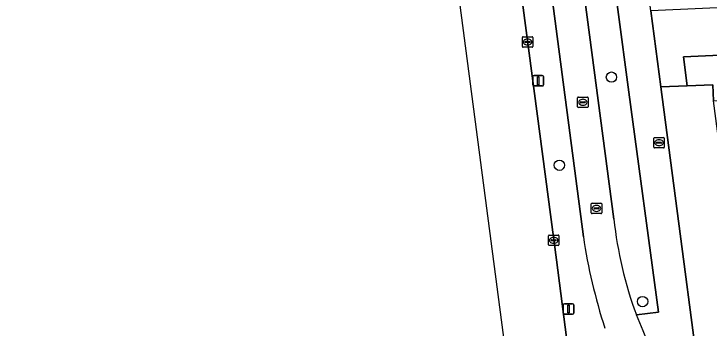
# Model space of a CAD drawing. Extents: x 161084 to 161928, y 385354 to 386522.
# Drawn here: x 161140.8 to 161207.1, y 385805.7 to 385835.6 of the extents above; entities that cross this region are included whole.
import ezdxf

# ---------------------------------------------------------------- set-up
doc = ezdxf.new("R2010")
doc.units = 0
for name, color, linetype in [('IMGEO_Berm_groen', 7, 'Continuous'), ('IMGEO_Boom', 7, 'Continuous'), ('IMGEO_Brandkraan', 7, 'Continuous'), ('IMGEO_Fietspad_gesloten', 7, 'Continuous'), ('IMGEO_Groenvoorziening', 7, 'Continuous'), ('IMGEO_Kolk', 7, 'Continuous'), ('IMGEO_Lichtmast', 7, 'Continuous'), ('IMGEO_OVBaan_gesloten', 7, 'Continuous'), ('IMGEO_Rioolput', 7, 'Continuous'), ('IMGEO_Voetpad_open', 7, 'Continuous')]:
    doc.layers.add(name, color=color, linetype=linetype)

msp = doc.modelspace()

# ---------------------------------------------------------------- linework, layer by layer
at = {"layer": 'IMGEO_Berm_groen'}
for points in [[(161149.083, 386140.767), (161149.318, 386139.173), (161151.938, 386119.836), (161154.412, 386100.485), (161157.079, 386080.17), (161159.857, 386058.81), (161162.806, 386036.478), (161163.181, 386034.035), (161173.593, 385955.119), (161176.3, 385935.247), (161177.056, 385929.432), (161181.599, 385894.516), (161192.506, 385812.149), (161194.437, 385797.117), (161194.675, 385795.33), (161194.813, 385794.299), (161198.275, 385794.739), (161199.988, 385781.774), (161203.044, 385758.47), (161205.621, 385758.801), (161204.389, 385768.102), (161200.818, 385794.469)], [(161195.062, 385814.352), (161181.875, 385914.647), (161179.857, 385929.778), (161166.231, 386031.926)], [(161169.586, 386029.717), (161182.884, 385930.152), (161184.889, 385915.142), (161197.985, 385816.037)], [(161200.12, 385806.935), (161202.222, 385807.184), (161199.391, 385828.145), (161185.759, 385930.507), (161182.444, 385955.504)]]:
    msp.add_lwpolyline(points, dxfattribs=at)
for centre, radius, start, end in [((161234.185, 385819.727), 36.388, 185.82006, 200.58167), ((161248.288, 385822.312), 53.817, 188.50522, 198.02358)]:
    msp.add_arc(centre, radius, start, end, dxfattribs=at)
at = {"layer": 'IMGEO_Boom'}
for centre in [(161197.742, 385829.562), (161192.774, 385821.165), (161200.714, 385808.181)]:
    msp.add_circle(centre, 0.489, dxfattribs=at)
at = {"layer": 'IMGEO_Brandkraan'}
for p, q in [((161201.779, 385822.888), (161201.779, 385823.74)), ((161201.854, 385823.814), (161202.706, 385823.814)), ((161202.267, 385823.594), (161202.292, 385823.594)), ((161202.78, 385823.74), (161202.78, 385822.888)), ((161202.706, 385822.814), (161201.854, 385822.814)), ((161202.038, 385823.308), (161202.038, 385823.32)), ((161202.476, 385823.271), (161202.078, 385823.271)), ((161202.081, 385823.357), (161202.479, 385823.357)), ((161202.29, 385823.034), (161202.265, 385823.034)), ((161202.522, 385823.32), (161202.522, 385823.308))]:
    msp.add_line(p, q, dxfattribs=at)
for points in [[(161201.779, 385822.888), (161201.779, 385823.74)], [(161201.854, 385823.814), (161202.706, 385823.814)], [(161202.78, 385823.74), (161202.78, 385822.888)], [(161202.706, 385822.814), (161201.854, 385822.814)]]:
    msp.add_lwpolyline(points, dxfattribs=at)
for centre, radius, start, end in [((161201.856, 385823.738), 0.0765, 91.55205, 178.44795), ((161201.856, 385823.738), 0.0765, 91.55205, 178.44795), ((161202.704, 385823.738), 0.0765, 1.55205, 88.44795), ((161202.704, 385823.738), 0.0765, 1.55205, 88.44795), ((161201.856, 385822.89), 0.0765, 181.55205, 268.44795), ((161201.856, 385822.89), 0.0765, 181.55205, 268.44795), ((161202.078, 385823.317), 0.0403, 85.87752, 175.75265), ((161202.075, 385823.307), 0.0366, 178.93798, 274.71019), ((161202.479, 385823.314), 0.043, 264.86636, 352.45326), ((161202.483, 385823.319), 0.0386, 1.73085, 96.63898), ((161202.704, 385822.89), 0.0765, 271.55205, 358.44795), ((161202.704, 385822.89), 0.0765, 271.55205, 358.44795)]:
    msp.add_arc(centre, radius, start, end, dxfattribs=at)
for centre, major_axis, ratio, start_param, end_param in [((161202.266, 385823.314), (-0.387, 0.002), 0.722429, 4.712389, 7.853982), ((161202.291, 385823.314), (-0.39, 0.002), 0.717154, 1.570796, 4.712389)]:
    msp.add_ellipse(centre, major_axis=major_axis, ratio=ratio, start_param=start_param, end_param=end_param, dxfattribs=at)
at = {"layer": 'IMGEO_Fietspad_gesloten'}
for points in [[(161165.553, 386037.912), (161166.231, 386031.926), (161179.857, 385929.778), (161181.875, 385914.647), (161195.062, 385814.352)], [(161197.985, 385816.037), (161184.889, 385915.142), (161182.884, 385930.152), (161169.586, 386029.717)]]:
    msp.add_lwpolyline(points, dxfattribs=at)
for centre, radius, start, end in [((161234.185, 385819.727), 36.388, 185.82006, 200.58167), ((161248.288, 385822.312), 53.817, 188.50522, 198.02358), ((161151.12, 385785.534), 53.47, 9.18482, 23.5933)]:
    msp.add_arc(centre, radius, start, end, dxfattribs=at)
at = {"layer": 'IMGEO_Groenvoorziening'}
for points in [[(161278.406, 385834.825), (161278.27, 385839.356), (161201.511, 385835.864), (161202.461, 385828.626), (161204.969, 385828.722), (161204.604, 385831.503)], [(161278.406, 385834.825), (161204.604, 385831.503), (161204.969, 385828.722), (161207.416, 385828.815), (161207.473, 385827.316), (161252.603, 385829.039), (161275.084, 385829.897), (161278.756, 385829.729)], [(161212.404, 385789.993), (161207.473, 385827.316), (161207.416, 385828.815), (161204.969, 385828.722), (161202.461, 385828.626), (161207.561, 385789.762)]]:
    msp.add_lwpolyline(points, close=True, dxfattribs=at)
at = {"layer": 'IMGEO_Kolk'}
for p, q in [((161189.327, 385833.407), (161190.179, 385833.407)), ((161189.252, 385832.481), (161189.252, 385833.333)), ((161189.511, 385832.901), (161189.511, 385832.913)), ((161189.949, 385832.864), (161189.551, 385832.864)), ((161189.554, 385832.95), (161189.952, 385832.95)), ((161189.74, 385833.187), (161189.765, 385833.187)), ((161189.995, 385832.913), (161189.995, 385832.901)), ((161190.253, 385833.333), (161190.253, 385832.481)), ((161190.179, 385832.407), (161189.327, 385832.407)), ((161189.763, 385832.627), (161189.738, 385832.627)), ((161191.734, 385813.598), (161191.734, 385814.45)), ((161191.809, 385814.524), (161192.661, 385814.524)), ((161192.222, 385814.304), (161192.247, 385814.304)), ((161192.735, 385814.45), (161192.735, 385813.598)), ((161192.661, 385813.524), (161191.809, 385813.524)), ((161191.993, 385814.018), (161191.993, 385814.03)), ((161192.431, 385813.981), (161192.033, 385813.981)), ((161192.036, 385814.067), (161192.434, 385814.067)), ((161192.245, 385813.744), (161192.22, 385813.744)), ((161192.477, 385814.03), (161192.477, 385814.018))]:
    msp.add_line(p, q, dxfattribs=at)
for points in [[(161189.327, 385833.407), (161190.179, 385833.407)], [(161189.252, 385832.481), (161189.252, 385833.333)], [(161190.253, 385833.333), (161190.253, 385832.481)], [(161190.179, 385832.407), (161189.327, 385832.407)], [(161191.734, 385813.598), (161191.734, 385814.45)], [(161191.809, 385814.524), (161192.661, 385814.524)], [(161192.735, 385814.45), (161192.735, 385813.598)], [(161192.661, 385813.524), (161191.809, 385813.524)]]:
    msp.add_lwpolyline(points, dxfattribs=at)
for centre, radius, start, end in [((161189.329, 385833.331), 0.0765, 91.55205, 178.44795), ((161189.329, 385833.331), 0.0765, 91.55205, 178.44795), ((161190.177, 385833.331), 0.0765, 1.55205, 88.44795), ((161190.177, 385833.331), 0.0765, 1.55205, 88.44795), ((161189.551, 385832.91), 0.0403, 85.87752, 175.75265), ((161189.548, 385832.9), 0.0366, 178.93798, 274.71019), ((161189.952, 385832.907), 0.043, 264.86636, 352.45326), ((161189.956, 385832.912), 0.0386, 1.73085, 96.63898), ((161189.329, 385832.483), 0.0765, 181.55205, 268.44795), ((161189.329, 385832.483), 0.0765, 181.55205, 268.44795), ((161190.177, 385832.483), 0.0765, 271.55205, 358.44795), ((161190.177, 385832.483), 0.0765, 271.55205, 358.44795), ((161191.811, 385814.448), 0.0765, 91.55205, 178.44795), ((161191.811, 385814.448), 0.0765, 91.55205, 178.44795), ((161192.659, 385814.448), 0.0765, 1.55205, 88.44795), ((161192.659, 385814.448), 0.0765, 1.55205, 88.44795), ((161191.811, 385813.6), 0.0765, 181.55205, 268.44795), ((161191.811, 385813.6), 0.0765, 181.55205, 268.44795), ((161192.033, 385814.027), 0.0403, 85.87752, 175.75265), ((161192.03, 385814.017), 0.0366, 178.93798, 274.71019), ((161192.434, 385814.024), 0.043, 264.86636, 352.45326), ((161192.438, 385814.029), 0.0386, 1.73085, 96.63898), ((161192.659, 385813.6), 0.0765, 271.55205, 358.44795), ((161192.659, 385813.6), 0.0765, 271.55205, 358.44795)]:
    msp.add_arc(centre, radius, start, end, dxfattribs=at)
for centre, major_axis, ratio, start_param, end_param in [((161189.739, 385832.907), (-0.387, 0.002), 0.722429, 4.712389, 7.853982), ((161189.764, 385832.907), (-0.39, 0.002), 0.717154, 1.570796, 4.712389), ((161192.221, 385814.024), (-0.387, 0.002), 0.722429, 4.712389, 7.853982), ((161192.246, 385814.024), (-0.39, 0.002), 0.717154, 1.570796, 4.712389)]:
    msp.add_ellipse(centre, major_axis=major_axis, ratio=ratio, start_param=start_param, end_param=end_param, dxfattribs=at)
at = {"layer": 'IMGEO_Lichtmast'}
for p, q in [((161190.259, 385828.819), (161190.259, 385829.619)), ((161190.259, 385829.619), (161190.259, 385828.819)), ((161190.359, 385829.719), (161191.149, 385829.719)), ((161191.149, 385829.719), (161190.359, 385829.719)), ((161191.249, 385829.619), (161191.249, 385828.819)), ((161191.249, 385828.819), (161191.249, 385829.619)), ((161191.149, 385828.719), (161190.359, 385828.719)), ((161190.359, 385828.719), (161191.149, 385828.719)), ((161193.153, 385807.075), (161193.153, 385807.875)), ((161193.153, 385807.875), (161193.153, 385807.075)), ((161193.253, 385807.975), (161194.043, 385807.975)), ((161194.043, 385807.975), (161193.253, 385807.975)), ((161194.143, 385807.875), (161194.143, 385807.075)), ((161194.143, 385807.075), (161194.143, 385807.875)), ((161194.043, 385806.975), (161193.253, 385806.975)), ((161193.253, 385806.975), (161194.043, 385806.975))]:
    msp.add_line(p, q, dxfattribs=at)
for points in [[(161190.679, 385829.594), (161190.829, 385829.594), (161190.829, 385828.844), (161190.679, 385828.844), (161190.679, 385829.594)], [(161193.573, 385807.85), (161193.723, 385807.85), (161193.723, 385807.1), (161193.573, 385807.1), (161193.573, 385807.85)]]:
    msp.add_lwpolyline(points, dxfattribs=at)
for centre, start, end in [((161190.359, 385829.619), 90, 180), ((161190.359, 385829.619), 90, 180), ((161191.149, 385829.619), 0, 90), ((161191.149, 385829.619), 360, 90), ((161190.359, 385828.819), 180, 270), ((161190.359, 385828.819), 180, 270), ((161191.149, 385828.819), 270, 0), ((161191.149, 385828.819), 270, 0), ((161193.253, 385807.875), 90, 180), ((161193.253, 385807.875), 90, 180), ((161194.043, 385807.875), 0, 90), ((161194.043, 385807.875), 360, 90), ((161193.253, 385807.075), 180, 270), ((161193.253, 385807.075), 180, 270), ((161194.043, 385807.075), 270, 0), ((161194.043, 385807.075), 270, 0)]:
    msp.add_arc(centre, 0.1, start, end, dxfattribs=at)
at = {"layer": 'IMGEO_OVBaan_gesloten'}
for points in [[(161140.774, 386160.649), (161167.141, 385959.129), (161182.706, 385840.813), (161196.575, 385735.387)], [(161200.501, 385751.664), (161200.002, 385755.064), (161199.643, 385758.004), (161197.641, 385773.066), (161196.015, 385785.285), (161194.813, 385794.299), (161194.675, 385795.33), (161194.437, 385797.117), (161192.506, 385812.149), (161181.599, 385894.516), (161177.056, 385929.432)]]:
    msp.add_lwpolyline(points, dxfattribs=at)
at = {"layer": 'IMGEO_Rioolput'}
for p, q in [((161194.518, 385826.743), (161194.518, 385827.595)), ((161194.593, 385827.669), (161195.445, 385827.669)), ((161195.006, 385827.449), (161195.031, 385827.449)), ((161195.519, 385827.595), (161195.519, 385826.743)), ((161194.777, 385827.163), (161194.777, 385827.175)), ((161195.215, 385827.126), (161194.817, 385827.126)), ((161194.82, 385827.212), (161195.218, 385827.212)), ((161195.029, 385826.889), (161195.004, 385826.889)), ((161195.261, 385827.175), (161195.261, 385827.163)), ((161195.445, 385826.669), (161194.593, 385826.669)), ((161195.892, 385817.559), (161196.744, 385817.559)), ((161195.817, 385816.633), (161195.817, 385817.485)), ((161196.076, 385817.053), (161196.076, 385817.065)), ((161196.514, 385817.016), (161196.116, 385817.016)), ((161196.119, 385817.102), (161196.517, 385817.102)), ((161196.305, 385817.339), (161196.33, 385817.339)), ((161196.56, 385817.065), (161196.56, 385817.053)), ((161196.818, 385817.485), (161196.818, 385816.633)), ((161196.744, 385816.559), (161195.892, 385816.559)), ((161196.328, 385816.779), (161196.303, 385816.779))]:
    msp.add_line(p, q, dxfattribs=at)
for points in [[(161194.518, 385826.743), (161194.518, 385827.595)], [(161194.593, 385827.669), (161195.445, 385827.669)], [(161195.519, 385827.595), (161195.519, 385826.743)], [(161195.445, 385826.669), (161194.593, 385826.669)], [(161195.892, 385817.559), (161196.744, 385817.559)], [(161195.817, 385816.633), (161195.817, 385817.485)], [(161196.818, 385817.485), (161196.818, 385816.633)], [(161196.744, 385816.559), (161195.892, 385816.559)]]:
    msp.add_lwpolyline(points, dxfattribs=at)
for centre, radius, start, end in [((161194.595, 385827.593), 0.0765, 91.55205, 178.44795), ((161194.595, 385827.593), 0.0765, 91.55205, 178.44795), ((161195.443, 385827.593), 0.0765, 1.55205, 88.44795), ((161195.443, 385827.593), 0.0765, 1.55205, 88.44795), ((161194.817, 385827.172), 0.0403, 85.87752, 175.75265), ((161194.814, 385827.162), 0.0366, 178.93798, 274.71019), ((161195.218, 385827.169), 0.043, 264.86636, 352.45326), ((161195.222, 385827.174), 0.0386, 1.73085, 96.63898), ((161194.595, 385826.745), 0.0765, 181.55205, 268.44795), ((161194.595, 385826.745), 0.0765, 181.55205, 268.44795), ((161195.443, 385826.745), 0.0765, 271.55205, 358.44795), ((161195.443, 385826.745), 0.0765, 271.55205, 358.44795), ((161195.894, 385817.483), 0.0765, 91.55205, 178.44795), ((161195.894, 385817.483), 0.0765, 91.55205, 178.44795), ((161196.742, 385817.483), 0.0765, 1.55205, 88.44795), ((161196.742, 385817.483), 0.0765, 1.55205, 88.44795), ((161196.116, 385817.062), 0.0403, 85.87752, 175.75265), ((161196.113, 385817.052), 0.0366, 178.93798, 274.71019), ((161196.517, 385817.059), 0.043, 264.86636, 352.45326), ((161196.521, 385817.064), 0.0386, 1.73085, 96.63898), ((161195.894, 385816.635), 0.0765, 181.55205, 268.44795), ((161195.894, 385816.635), 0.0765, 181.55205, 268.44795), ((161196.742, 385816.635), 0.0765, 271.55205, 358.44795), ((161196.742, 385816.635), 0.0765, 271.55205, 358.44795)]:
    msp.add_arc(centre, radius, start, end, dxfattribs=at)
for centre, major_axis, ratio, start_param, end_param in [((161195.005, 385827.169), (-0.387, 0.002), 0.722429, 4.712389, 7.853982), ((161195.03, 385827.169), (-0.39, 0.002), 0.717154, 1.570796, 4.712389), ((161196.304, 385817.059), (-0.387, 0.002), 0.722429, 4.712389, 7.853982), ((161196.329, 385817.059), (-0.39, 0.002), 0.717154, 1.570796, 4.712389)]:
    msp.add_ellipse(centre, major_axis=major_axis, ratio=ratio, start_param=start_param, end_param=end_param, dxfattribs=at)
at = {"layer": 'IMGEO_Voetpad_open'}
for points in [[(161180.765, 385992.681), (161177.745, 385992.295), (161182.444, 385955.504), (161185.759, 385930.507), (161199.391, 385828.145), (161202.222, 385807.184), (161200.12, 385806.935)], [(161214.348, 385752.155), (161213.26, 385753.354), (161213.176, 385753.465), (161212.838, 385753.963), (161212.546, 385754.49), (161212.302, 385755.04), (161212.108, 385755.611), (161211.966, 385756.196), (161207.561, 385789.762), (161202.461, 385828.626), (161201.511, 385835.864), (161200.876, 385840.705), (161200.484, 385843.768), (161198.739, 385856.928), (161198.436, 385859.257), (161196.387, 385874.969), (161195.995, 385877.316), (161193.899, 385892.906), (161193.638, 385895.214), (161191.516, 385910.725), (161191.332, 385912.99), (161189.272, 385928.602)]]:
    msp.add_lwpolyline(points, dxfattribs=at)
msp.add_arc((161151.12, 385785.534), 53.47, 9.18482, 23.5933, dxfattribs=at)

doc.saveas('drawing.dxf')
